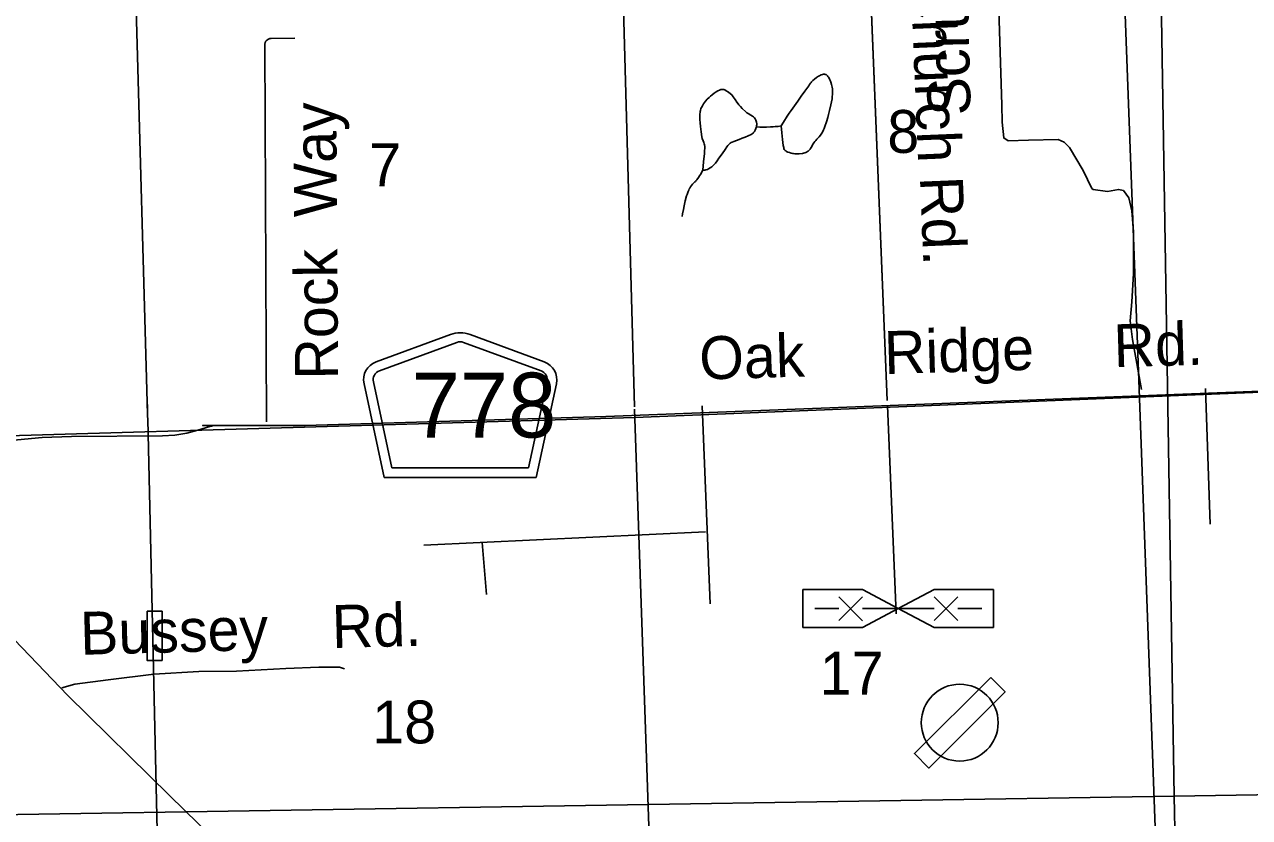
# Model space of a CAD drawing. Extents: x 2480962 to 2688785, y 277103 to 599240.
# Drawn here: x 2550722 to 2563572, y 322962 to 331283 of the extents above; entities that cross this region are included whole.
import ezdxf

# ---------------------------------------------------------------- set-up
doc = ezdxf.new("R2010")
doc.units = 0
for name, color, linetype in [('Airports Landing Strip or Private Airport', 7, 'Continuous'), ('County Roads Related Text', 7, 'Continuous'), ('County Routes Highway Center Lines', 7, 'Continuous'), ('Divided_Highway', 7, 'Continuous'), ('Lakes and Ponds', 7, 'Continuous'), ('Level 31', 7, 'Continuous'), ('Local Roads Improved', 7, 'Continuous'), ('Local Roads Paved', 7, 'Continuous'), ('Local Roads Related Cells', 7, 'Continuous'), ('Local Roads Related Text', 7, 'Continuous'), ('Narrow River Creek and Branch and Slough', 7, 'Continuous'), ('Roadshields County Roads', 7, 'Continuous'), ('Section Lines', 7, 'Continuous'), ('Section Numbers', 7, 'Continuous'), ('Township and Range lines', 7, 'Continuous'), ('Uninventoried Roads and Features', 7, 'Continuous'), ('US Routes Highway Center Lines', 7, 'Continuous')]:
    doc.layers.add(name, color=color, linetype=linetype)

msp = doc.modelspace()

# ---------------------------------------------------------------- linework, layer by layer
at = {"layer": 'Airports Landing Strip or Private Airport'}
msp.add_lwpolyline([(2560857.771, 324432.102), (2560057.773, 323632.104), (2560209.11, 323479.998), (2561007.771, 324282.102)], close=True, dxfattribs=at)
msp.add_circle((2560532.772, 323957.103), 403.112, dxfattribs=at)
at = {"layer": 'County Routes Highway Center Lines'}
for p, q in [((2556819.426, 327168.352), (2567689.006, 327592.412)), ((2552540.064, 327025.376), (2552665.757, 327066.321)), ((2553664.54, 327076.848), (2556819.426, 327168.352)), ((2551214.866, 326958.67), (2552171.12, 326965.455))]:
    msp.add_line(p, q, dxfattribs=at)
for points in [[(2552665.757, 327066.321), (2552690.244, 327067.325), (2552590.05, 327076.848), (2553664.54, 327076.848)], [(2550056.014, 326867.64), (2550906.013, 326950.628), (2551214.866, 326958.67)], [(2552171.12, 326965.455), (2552298.499, 326973.036), (2552424.387, 326993.892), (2552540.064, 327025.376)]]:
    msp.add_lwpolyline(points, dxfattribs=at)
at = {"layer": 'Divided_Highway'}
for p, q in [((2562783.117, 323186.248), (2562034.749, 368637.924)), ((2562783.117, 323186.249), (2602395.757, 323860.573)), ((2523169.759, 322555.352), (2562783.117, 323186.248)), ((2563531.487, 277734.562), (2562783.117, 323186.248))]:
    msp.add_line(p, q, dxfattribs=at)
at = {"layer": 'Lakes and Ponds'}
msp.add_lwpolyline([(2557837.78, 329753.75), (2557849.688, 329753.866), (2557860.242, 329755.057), (2557869.535, 329756.924), (2557885.814, 329762.008), (2557897.938, 329767.312), (2557915.79, 329777.609), (2557932.995, 329790.647), (2557944.988, 329801.538), (2557954.438, 329811.097), (2557969.142, 329827.948), (2557988.503, 329853.717), (2558007.252, 329880.391), (2558039.103, 329925.266), (2558070.942, 329970.144), (2558090.612, 330000.116), (2558101.096, 330014.702), (2558113.396, 330028.218), (2558124.844, 330037.537), (2558135.614, 330044.269), (2558145.503, 330049.279), (2558163.574, 330056.591), (2558219.212, 330075.671), (2558250.953, 330088.851), (2558282.695, 330102.03), (2558314.436, 330115.21), (2558346.178, 330128.389), (2558356.54, 330134.107), (2558364.594, 330140.783), (2558370.911, 330147.677), (2558380.444, 330161.522), (2558386.426, 330172.891), (2558393.724, 330190.521), (2558399.267, 330207.586), (2558401.829, 330219.113), (2558402.951, 330229.818), (2558403.047, 330239.482), (2558401.144, 330256.618), (2558397.924, 330269.264), (2558394.463, 330278.415), (2558387.533, 330291.278), (2558378.447, 330302.695), (2558367.905, 330312.454), (2558358.172, 330319.943), (2558340.437, 330331.466), (2558313.625, 330347.54), (2558300.82, 330356.253), (2558288.845, 330366.167), (2558251.042, 330402.137), (2558232.7, 330420.803), (2558215.126, 330440.192), (2558207.12, 330450.158), (2558194.474, 330468.527), (2558176.733, 330497.044), (2558167.448, 330511.142), (2558157.291, 330524.768), (2558141.116, 330542.967), (2558128.083, 330555.399), (2558106.903, 330572.494), (2558083.538, 330588.227), (2558069.54, 330595.345), (2558058.381, 330599.015), (2558049.89, 330600.665), (2558037.333, 330601.121), (2558031.278, 330600.345), (2558025.46, 330598.843), (2558013.652, 330594.508), (2557993.373, 330585.127), (2557978.485, 330576.75), (2557956.67, 330562.335), (2557935.475, 330546.093), (2557916.527, 330530.084), (2557903.26, 330517.933), (2557884.484, 330498.742), (2557866.571, 330477.477), (2557846.273, 330450.242), (2557832.655, 330429.244), (2557823.852, 330413.046), (2557818.256, 330400.592), (2557811.803, 330381.34), (2557809.571, 330371.428), (2557808.077, 330361.305), (2557806.524, 330342.868), (2557805.692, 330310.479), (2557806.38, 330286.138), (2557809.001, 330249.665), (2557812.875, 330213.38), (2557819.925, 330157.798), (2557828.359, 330102.427), (2557831.774, 330087.725), (2557840.755, 330062.406), (2557848.279, 330043.57), (2557853.403, 330029.423), (2557856.548, 330018.758), (2557859.532, 330002.603), (2557860.012, 329994.43), (2557859.675, 329986.177), (2557856.939, 329957.124), (2557854.201, 329928.07), (2557845.991, 329840.91), (2557837.78, 329753.75)], dxfattribs=at)
msp.add_lwpolyline([(2557837.78, 329753.75), (2557849.688, 329753.866), (2557860.242, 329755.057), (2557869.535, 329756.924), (2557885.814, 329762.008), (2557897.938, 329767.312), (2557915.79, 329777.609), (2557932.995, 329790.647), (2557944.988, 329801.538), (2557954.438, 329811.097), (2557969.142, 329827.948), (2557988.503, 329853.717), (2558007.252, 329880.391), (2558039.103, 329925.266), (2558070.942, 329970.144), (2558090.612, 330000.116), (2558101.096, 330014.702), (2558113.396, 330028.218), (2558124.844, 330037.537), (2558135.614, 330044.269), (2558145.503, 330049.279), (2558163.574, 330056.591), (2558219.212, 330075.671), (2558250.953, 330088.851), (2558282.695, 330102.03), (2558314.436, 330115.21), (2558346.178, 330128.389), (2558356.54, 330134.107), (2558364.594, 330140.783), (2558370.911, 330147.677), (2558380.444, 330161.522), (2558386.426, 330172.891), (2558393.724, 330190.521), (2558399.267, 330207.586), (2558401.829, 330219.113), (2558402.951, 330229.818), (2558403.047, 330239.482), (2558401.144, 330256.618), (2558397.924, 330269.264), (2558394.463, 330278.415), (2558387.533, 330291.278), (2558378.447, 330302.695), (2558367.905, 330312.454), (2558358.172, 330319.943), (2558340.437, 330331.466), (2558313.625, 330347.54), (2558300.82, 330356.253), (2558288.845, 330366.167), (2558251.042, 330402.137), (2558232.7, 330420.803), (2558215.126, 330440.192), (2558207.12, 330450.158), (2558194.474, 330468.527), (2558176.733, 330497.044), (2558167.448, 330511.142), (2558157.291, 330524.768), (2558141.116, 330542.967), (2558128.083, 330555.399), (2558106.903, 330572.494), (2558083.538, 330588.227), (2558069.54, 330595.345), (2558058.381, 330599.015), (2558049.89, 330600.665), (2558037.333, 330601.121), (2558031.278, 330600.345), (2558025.46, 330598.843), (2558013.652, 330594.508), (2557993.373, 330585.127), (2557978.485, 330576.75), (2557956.67, 330562.335), (2557935.475, 330546.093), (2557916.527, 330530.084), (2557903.26, 330517.933), (2557884.484, 330498.742), (2557866.571, 330477.477), (2557846.273, 330450.242), (2557832.655, 330429.244), (2557823.852, 330413.046), (2557818.256, 330400.592), (2557811.803, 330381.34), (2557809.571, 330371.428), (2557808.077, 330361.305), (2557806.524, 330342.868), (2557805.692, 330310.479), (2557806.38, 330286.138), (2557809.001, 330249.665), (2557812.875, 330213.38), (2557819.925, 330157.798), (2557828.359, 330102.427), (2557831.774, 330087.725), (2557840.755, 330062.406), (2557848.279, 330043.57), (2557853.403, 330029.423), (2557856.548, 330018.758), (2557859.532, 330002.603), (2557860.012, 329994.43), (2557859.675, 329986.177), (2557856.939, 329957.124), (2557854.201, 329928.07), (2557845.991, 329840.91), (2557837.78, 329753.75)], dxfattribs=at)
at = {"layer": 'Level 31'}
msp.add_lwpolyline([(2552008.619, 325126.431), (2552164.268, 325126.431), (2552164.268, 324610.843), (2552008.619, 324610.843)], close=True, dxfattribs=at)
at = {"layer": 'Local Roads Improved'}
for p, q in [((2553261.472, 327112.304), (2553241.831, 331067.38)), ((2553309.072, 331135.853), (2553557.77, 331139.127)), ((2563112.312, 327463.188), (2563161.071, 326040.03)), ((2557830.884, 327282.786), (2557913.555, 325204.255)), ((2559864.735, 325100.624), (2559775.147, 327283.913)), ((2557866.193, 325961.036), (2554909.842, 325818.521)), ((2555521.676, 325847.009), (2555569.535, 325302.61))]:
    msp.add_line(p, q, dxfattribs=at)
for points in [[(2562438.572, 327453.313), (2562346.672, 327979.183), (2562321.144, 328173.193), (2562336.461, 328372.309), (2562356.883, 328668.43), (2562356.883, 329107.506), (2562336.461, 329327.044), (2562305.828, 329464.894), (2562249.667, 329541.477), (2562198.612, 329551.688), (2562081.184, 329531.266), (2561933.124, 329551.688), (2561917.807, 329561.899), (2561825.907, 329750.804), (2561682.952, 329990.764), (2561626.792, 330046.925), (2561565.525, 330077.558), (2561254.087, 330067.347), (2561039.655, 330062.241), (2560993.705, 330092.875), (2560978.389, 330256.252), (2560973.283, 330440.051), (2560927.333, 331879.812)], [(2553241.831, 331067.38), (2553242.169, 331074.505), (2553243.25, 331081.555), (2553245.061, 331088.454), (2553247.584, 331095.125), (2553250.79, 331101.495), (2553254.645, 331107.496), (2553259.106, 331113.062), (2553264.124, 331118.13), (2553269.645, 331122.646), (2553275.607, 331126.56), (2553281.945, 331129.83), (2553288.591, 331132.419), (2553295.471, 331134.299), (2553302.51, 331135.449), (2553309.072, 331135.853)], [(2551112.861, 324323.096), (2551248.263, 324361.782), (2551600.309, 324408.206), (2552080.02, 324466.235), (2552551.993, 324493.316), (2552946.594, 324497.184), (2553464.991, 324524.265), (2553809.3, 324539.739), (2554025.943, 324539.739), (2554080.104, 324520.396)]]:
    msp.add_lwpolyline(points, dxfattribs=at)
at = {"layer": 'Local Roads Paved'}
for p, q in [((2559536.736, 333094.068), (2559772.94, 327337.684)), ((2559772.94, 327337.684), (2559536.736, 333094.068))]:
    msp.add_line(p, q, dxfattribs=at)
at = {"layer": 'Local Roads Related Cells'}
for p, q in [((2558888.105, 325354.239), (2559513.105, 325354.239)), ((2558888.105, 324954.239), (2558888.105, 325354.239)), ((2559513.105, 325279.239), (2559263.105, 325029.239)), ((2559263.105, 325276.93), (2559513.105, 325026.93)), ((2559513.105, 325354.239), (2559888.104, 325154.239)), ((2559888.104, 325154.239), (2560263.103, 325354.239)), ((2560263.103, 325354.239), (2560888.103, 325354.239)), ((2560513.103, 325279.239), (2560263.103, 325029.239)), ((2560263.103, 325279.239), (2560513.103, 325029.239)), ((2560888.103, 325354.239), (2560888.103, 324954.239)), ((2559013.105, 325154.239), (2559263.105, 325154.239)), ((2559888.104, 325154.239), (2559513.105, 324954.239)), ((2559513.105, 325154.239), (2560263.103, 325154.239)), ((2560263.103, 324954.239), (2559888.104, 325154.239)), ((2560513.103, 325154.239), (2560763.103, 325154.239)), ((2559513.105, 324954.239), (2558888.105, 324954.239)), ((2560888.103, 324954.239), (2560263.103, 324954.239))]:
    msp.add_line(p, q, dxfattribs=at)
at = {"layer": 'Narrow River Creek and Branch and Slough'}
for points in [[(2558658.167, 330217.924), (2558683.769, 330259.471), (2558723.196, 330321.112), (2558743.526, 330351.524), (2558764.365, 330381.6), (2558798.841, 330429.138), (2558833.356, 330476.631), (2558870.526, 330529.417), (2558907.664, 330582.224), (2558928.819, 330611.317), (2558950.119, 330640.298), (2558958.134, 330653.401), (2558966.054, 330666.698), (2558972.533, 330675.345), (2558978.673, 330682.407), (2558990.317, 330693.852), (2559009.409, 330709.587), (2559029.641, 330724.754), (2559041.102, 330732.915), (2559051.873, 330739.831), (2559061.706, 330745.458), (2559070.516, 330749.889), (2559078.309, 330753.277), (2559091.958, 330757.817), (2559102.044, 330759.815), (2559109.435, 330760.382), (2559114.843, 330760.225), (2559122.682, 330758.964), (2559130.122, 330756.363), (2559135.091, 330753.606), (2559139.176, 330750.587), (2559145.765, 330744.154), (2559150.264, 330738.552), (2559156.348, 330729.259), (2559161.698, 330719.355), (2559169.533, 330702.965), (2559175.767, 330688.65), (2559180.697, 330676.126), (2559188.028, 330654.168), (2559192.34, 330637.625), (2559194.847, 330625.152), (2559197.353, 330606.305), (2559198.246, 330587.252), (2559197.308, 330550.285), (2559195.25, 330522.453), (2559192.931, 330501.578), (2559188.19, 330470.355), (2559181.91, 330439.347), (2559168.134, 330381.772), (2559156.992, 330339.058), (2559148.077, 330307.217), (2559133.65, 330259.665), (2559117.769, 330212.24), (2559110.17, 330191.574), (2559103.946, 330176.369), (2559093.307, 330154.205), (2559087.225, 330143.479), (2559080.528, 330133.029), (2559072.721, 330122.322), (2559057.887, 330104.646), (2559034.343, 330079.431), (2559022.702, 330066.822), (2559011.589, 330053.847), (2559002.794, 330041.801), (2558995.981, 330030.803), (2558973.632, 329990.979), (2558967.25, 329981.165), (2558961.97, 329973.958), (2558953.031, 329963.486), (2558942.581, 329953.533), (2558937.187, 329949.269), (2558926.737, 329942.676), (2558917.284, 329938.237), (2558908.818, 329935.229), (2558893.674, 329931.571), (2558882.133, 329929.856), (2558847.4, 329927.202), (2558822.414, 329926.303), (2558803.546, 329926.904), (2558789.372, 329928.234), (2558778.749, 329929.797), (2558762.859, 329933.155), (2558747.059, 329937.855), (2558729.079, 329944.595), (2558716.049, 329950.86), (2558707.152, 329956.511), (2558701.232, 329961.4), (2558697.325, 329965.48), (2558692.488, 329972.337), (2558689.085, 329980.17), (2558685.736, 329991.994), (2558681.286, 330012.723), (2558676.894, 330043.922), (2558673.548, 330075.274), (2558665.446, 330146.559), (2558658.167, 330217.924)], [(2558399.267, 330207.586), (2558436.228, 330206.147), (2558463.975, 330205.707), (2558505.601, 330206.027), (2558547.191, 330207.456), (2558574.997, 330209.105), (2558595.818, 330210.774), (2558627.008, 330213.954), (2558658.167, 330217.924)], [(2557619.582, 329267.918), (2557624.21, 329295.263), (2557633.478, 329342.843), (2557641.273, 329378.353), (2557654.063, 329431.447), (2557667.839, 329484.474), (2557671.874, 329498.454), (2557675.864, 329510.516), (2557679.705, 329520.936), (2557683.334, 329529.947), (2557690.286, 329545.474), (2557696.004, 329556.909), (2557700.574, 329565.364), (2557707.882, 329577.85), (2557715.734, 329590.089), (2557718.887, 329594.539), (2557722.017, 329598.548), (2557728.262, 329605.713), (2557734.031, 329611.691), (2557755.022, 329631.777), (2557760.128, 329636.896), (2557763.837, 329640.836), (2557769.143, 329646.965), (2557774.055, 329653.432), (2557791.007, 329677.831), (2557803.432, 329696.332), (2557812.496, 329710.378), (2557825.55, 329731.8), (2557831.779, 329742.702), (2557837.78, 329753.75)]]:
    msp.add_lwpolyline(points, dxfattribs=at)
at = {"layer": 'Roadshields County Roads'}
for p, q in [((2554410.34, 327742.443), (2555189.714, 328028.78)), ((2554444.825, 327648.577), (2555258.685, 327947.584)), ((2555327.656, 327947.584), (2556140.164, 327649.073)), ((2555396.627, 328028.78), (2556174.649, 327742.94)), ((2554494.311, 326530.617), (2554283.754, 327512.788)), ((2554575.146, 326630.617), (2554381.532, 327533.75)), ((2556203.457, 327534.246), (2556009.737, 326630.617)), ((2556301.235, 327513.286), (2556090.571, 326530.617)), ((2556009.737, 326630.617), (2554575.145, 326630.617)), ((2556090.571, 326530.617), (2554494.311, 326530.617))]:
    msp.add_line(p, q, dxfattribs=at)
for centre, radius, start, end in [((2555293.171, 327747.183), 300, 69.8269806, 110.1730139), ((2555293.171, 327853.718), 100, 69.8269876, 110.1729839), ((2554479.311, 327554.712), 200, 110.1729839, 192.0998896), ((2556105.679, 327555.208), 200, 347.9000917, 69.8270083), ((2554479.311, 327554.712), 100, 110.1729839, 192.0998896), ((2556105.679, 327555.208), 100, 347.9000932, 69.8269876)]:
    msp.add_arc(centre, radius, start, end, dxfattribs=at)
at = {"layer": 'Section Lines'}
for p, q in [((2562415.381, 327457.295), (2562218.513, 332715.561)), ((2556975.153, 332578.193), (2557119.393, 327272.664)), ((2573149.918, 327807.957), (2557124.004, 327158.824)), ((2562607.19, 322144.554), (2562415.381, 327457.295)), ((2552016.043, 327090.485), (2552007.825, 327365.204)), ((2557120.237, 327248.271), (2557302.366, 321989.193)), ((2546797.761, 326858.877), (2557124.004, 327158.824))]:
    msp.add_line(p, q, dxfattribs=at)
at = {"layer": 'Township and Range lines'}
for p, q in [((2552010.419, 327193.419), (2551293.35, 353449.823)), ((2552136.212, 321839.57), (2552014.522, 327141.328))]:
    msp.add_line(p, q, dxfattribs=at)
at = {"layer": 'US Routes Highway Center Lines'}
msp.add_lwpolyline([(2550374.106, 325074.423), (2551174.147, 324245.809), (2552245.631, 323188.611), (2552695.655, 322752.874)], dxfattribs=at)

# ---------------------------------------------------------------- texts
at = {"layer": 'County Roads Related Text'}
msp.add_text('Oak     Ridge     Rd.', height=450, rotation=1.7070806, dxfattribs=at).set_placement((2557806.917, 327556.472))
at = {"layer": 'Local Roads Related Text'}
for s, rotation, p in [('Scrubtown   Rd.', 91.3021028, (2560648.064, 330332.795)), ('Rock  Way', 90.3898944, (2554011.584, 327558.341)), ('Bussey    Rd.', 1.5387028, (2551310.382, 324668.802))]:
    msp.add_text(s, height=450, rotation=rotation, dxfattribs=at).set_placement(p)
at = {"layer": 'Roadshields County Roads'}
msp.add_text('778', height=680, dxfattribs=at).set_placement((2554783.18, 326948.901))
at = {"layer": 'Section Numbers'}
for s, rotation, p in [('8', 0.0671833, (2559773.26, 329935.071)), ('7', 0.0671806, (2554338.31, 329584.132)), ('17', 0.0671639, (2559063.971, 324251.129)), ('18', 0.0671639, (2554370.728, 323739.167))]:
    msp.add_text(s, height=450, rotation=rotation, dxfattribs=at).set_placement(p)
at = {"layer": 'Uninventoried Roads and Features'}
for s, p in [('Bethelem   Church', (2559891.344, 334805.881)), ('Rd.', (2560114.526, 329682.89))]:
    msp.add_text(s, height=450, rotation=272.3607861, dxfattribs=at).set_placement(p)

doc.saveas('drawing.dxf')
